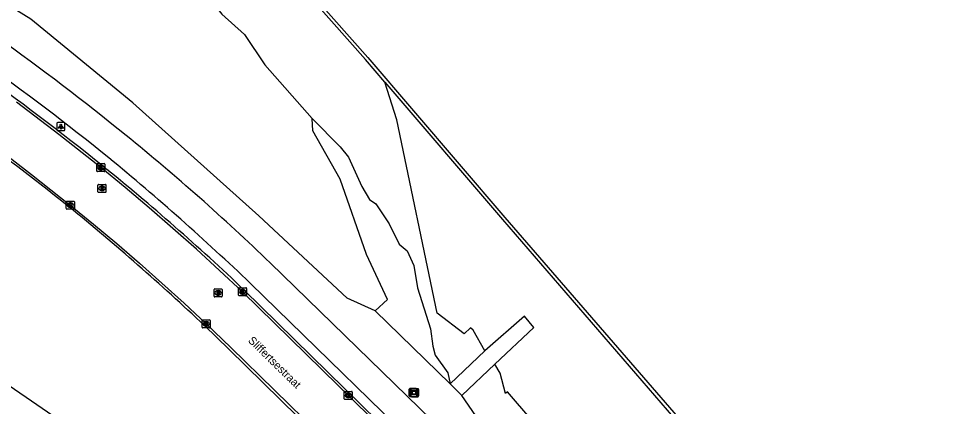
# Model space of a CAD drawing. Extents: x 155018 to 156648, y 383980 to 385733.
# Drawn here: x 156350 to 156467.4, y 384913.1 to 384961.4 of the extents above; entities that cross this region are included whole.
import ezdxf

# ---------------------------------------------------------------- set-up
doc = ezdxf.new("R2010")
doc.units = 0
for name, color, linetype in [('IMGEO_Berm_groen', 7, 'Continuous'), ('IMGEO_Fietspad_gesloten', 7, 'Continuous'), ('IMGEO_Gemengd_bos', 7, 'Continuous'), ('IMGEO_Grasland_overig', 7, 'Continuous'), ('IMGEO_Kademuur', 7, 'Continuous'), ('IMGEO_Kolk', 7, 'Continuous'), ('IMGEO_Lichtpunt', 7, 'Continuous'), ('IMGEO_Openbare_ruimte_label', 7, 'Continuous'), ('IMGEO_Rijbaan_lokaal_gesloten', 7, 'Continuous'), ('IMGEO_Rioolput', 7, 'Continuous'), ('IMGEO_Verklikker', 7, 'Continuous')]:
    doc.layers.add(name, color=color, linetype=linetype)

msp = doc.modelspace()

# ---------------------------------------------------------------- linework, layer by layer
at = {"layer": 'IMGEO_Berm_groen'}
for points in [[(156394.45, 384924.97), (156390.98, 384926.54), (156379.94, 384936.83), (156364.19, 384950.94), (156351.47, 384961.36), (156330.37, 384974.44), (156316, 384982.95), (156292.42, 385003.08)], [(156337.69, 384925.46), (156345.28, 384918.03), (156368.83, 384901.89), (156404.73, 384880.25), (156420.16, 384869.66), (156444.99, 384849.41), (156446.78, 384851.04)], [(156403.84, 384915.85), (156394.45, 384924.97)], [(156405.29, 384914.39), (156403.84, 384915.85)], [(156414.69, 384905.82), (156413.97, 384905.28), (156412.5, 384904.95), (156411.85, 384905.08), (156411.58, 384905.59), (156411.01, 384908.8), (156410.65, 384909.37), (156408.88, 384910.08), (156407.05, 384911.85), (156405.29, 384914.39)]]:
    msp.add_lwpolyline(points, dxfattribs=at)
at = {"layer": 'IMGEO_Fietspad_gesloten'}
for points in [[(156381.37, 384930.95), (156406.22, 384906.79), (156430.16, 384883.21), (156451.16, 384862.67), (156457.4, 384856.18), (156468.44, 384844.79), (156474.42, 384838.2), (156491.39, 384818.69), (156500, 384808.43), (156505.2, 384802.15), (156514.33, 384791.11)], [(156378.91, 384928.39), (156403.57, 384904.35), (156427.55, 384880.72), (156450.16, 384858.67)]]:
    msp.add_lwpolyline(points, dxfattribs=at)
for centre, radius, start, end in [((156155.05, 384689.99), 330.72, 50.9598, 57.9655), ((156152.36, 384685.69), 332.22, 51.0539, 57.9796), ((156176.54, 384717.17), 296.08, 46.2256, 50.8757), ((156154.09, 384692.29), 326.02, 46.4025, 50.5613)]:
    msp.add_arc(centre, radius, start, end, dxfattribs=at)
at = {"layer": 'IMGEO_Gemengd_bos'}
for points in [[(156349.24, 384991.33), (156355.86, 384983.23), (156364.32, 384973.49), (156368.71, 384969.49), (156371.93, 384966.21), (156375.3, 384962.01), (156378.13, 384959.45), (156380.7, 384955.69), (156386.62, 384948.98)], [(156408.16, 384919.97), (156406.71, 384922.54), (156406.39, 384922.83), (156405.6, 384922.1), (156402.22, 384924.67), (156397.16, 384948.82), (156395.68, 384953.51)], [(156386.62, 384948.98), (156390.08, 384945.45), (156391.14, 384944.15), (156392.79, 384940.5), (156393.78, 384938.86), (156394.55, 384938.31), (156396.2, 384935.84), (156397.48, 384933.29), (156398.46, 384932.45), (156399.31, 384930.64), (156399.76, 384927.85), (156401.37, 384922.72), (156401.65, 384920.57), (156401.95, 384919.43), (156403.55, 384917.24), (156403.84, 384915.85)], [(156394.45, 384924.97), (156396.02, 384926.37), (156393.38, 384931.99), (156390.08, 384941.42), (156386.69, 384947.45), (156386.62, 384948.98)], [(156409.42, 384918.3), (156414.29, 384922.9), (156413.1, 384924.29), (156408.16, 384919.97)], [(156403.84, 384915.85), (156408.16, 384919.97)], [(156417.08, 384907.77), (156410.99, 384914.86), (156410.76, 384914.65), (156410.09, 384917.18), (156409.42, 384918.3)]]:
    msp.add_lwpolyline(points, dxfattribs=at)
at = {"layer": 'IMGEO_Grasland_overig'}
msp.add_lwpolyline([(156409.42, 384918.3), (156405.29, 384914.39)], dxfattribs=at)
at = {"layer": 'IMGEO_Kademuur'}
for points in [[(156327.82, 385031.2), (156326.99, 385032.1), (156326.99, 385032.28), (156327.35, 385032.57), (156345.09, 385012.26), (156359, 384996.04), (156374.62, 384977.98), (156393.55, 384956.6), (156410.68, 384936.61), (156432.83, 384911.03), (156453.05, 384887.8), (156471.9, 384865.68), (156491.75, 384842.13), (156512.92, 384817.83), (156526.6, 384802.2), (156526.27, 384801.88), (156526.06, 384801.91), (156525.37, 384802.68)], [(156395.68, 384953.51), (156393.25, 384956.34), (156374.32, 384977.72), (156358.7, 384995.78), (156344.78, 385012), (156330.47, 385028.35), (156329.76, 385029.12)], [(156395.68, 384953.51), (156410.37, 384936.35), (156432.53, 384910.76), (156452.75, 384887.54), (156462.15, 384876.5)]]:
    msp.add_lwpolyline(points, dxfattribs=at)
at = {"layer": 'IMGEO_Kolk'}
for p, q in [((156359.72, 384942.42), (156359.72, 384943.28)), ((156359.79, 384943.35), (156360.64, 384943.35)), ((156360.2, 384943.13), (156360.23, 384943.13)), ((156360.23, 384942.57), (156360.2, 384942.57)), ((156360.72, 384943.28), (156360.72, 384942.42)), ((156360.64, 384942.35), (156359.79, 384942.35)), ((156355.9, 384937.73), (156355.9, 384938.58)), ((156355.98, 384938.66), (156356.83, 384938.66)), ((156356.39, 384938.44), (156356.42, 384938.44)), ((156356.41, 384937.88), (156356.39, 384937.88)), ((156356.91, 384938.58), (156356.91, 384937.73)), ((156356.83, 384937.66), (156355.98, 384937.66)), ((156377.41, 384926.92), (156377.41, 384927.77)), ((156377.48, 384927.84), (156378.34, 384927.84)), ((156377.9, 384927.62), (156377.92, 384927.62)), ((156378.41, 384927.77), (156378.41, 384926.92)), ((156378.34, 384926.84), (156377.48, 384926.84)), ((156377.92, 384927.06), (156377.9, 384927.06)), ((156372.86, 384922.91), (156372.86, 384923.77)), ((156372.94, 384923.84), (156373.79, 384923.84)), ((156373.86, 384923.77), (156373.86, 384922.91)), ((156373.79, 384922.84), (156372.94, 384922.84)), ((156373.35, 384923.62), (156373.38, 384923.62)), ((156373.37, 384923.06), (156373.35, 384923.06)), ((156390.61, 384913.99), (156390.61, 384914.84)), ((156390.68, 384914.92), (156391.54, 384914.92)), ((156391.1, 384914.7), (156391.12, 384914.7)), ((156391.61, 384914.84), (156391.61, 384913.99)), ((156391.54, 384913.92), (156390.68, 384913.92)), ((156391.12, 384914.14), (156391.09, 384914.14))]:
    msp.add_line(p, q, dxfattribs=at)
for points in [[(156359.72, 384942.42), (156359.72, 384943.28)], [(156359.79, 384943.35), (156360.64, 384943.35)], [(156360.04, 384943.05), (156360.16, 384943.05), (156360.16, 384942.9), (156360.29, 384943.05), (156360.45, 384943.05), (156360.31, 384942.9), (156360.46, 384942.65), (156360.31, 384942.65), (156360.22, 384942.81), (156360.16, 384942.75), (156360.16, 384942.65), (156360.04, 384942.65), (156360.04, 384943.05)], [(156360.72, 384943.28), (156360.72, 384942.42)], [(156360.64, 384942.35), (156359.79, 384942.35)], [(156355.9, 384937.73), (156355.9, 384938.58)], [(156355.98, 384938.66), (156356.83, 384938.66)], [(156356.22, 384938.36), (156356.35, 384938.36), (156356.35, 384938.21), (156356.48, 384938.36), (156356.64, 384938.36), (156356.5, 384938.21), (156356.65, 384937.96), (156356.5, 384937.96), (156356.41, 384938.12), (156356.35, 384938.06), (156356.35, 384937.96), (156356.22, 384937.96), (156356.22, 384938.36)], [(156356.91, 384938.58), (156356.91, 384937.73)], [(156356.83, 384937.66), (156355.98, 384937.66)], [(156377.41, 384926.92), (156377.41, 384927.77)], [(156377.48, 384927.84), (156378.34, 384927.84)], [(156377.73, 384927.54), (156377.85, 384927.54), (156377.85, 384927.39), (156377.98, 384927.54), (156378.15, 384927.54), (156378, 384927.39), (156378.15, 384927.14), (156378, 384927.14), (156377.92, 384927.31), (156377.85, 384927.24), (156377.85, 384927.14), (156377.73, 384927.14), (156377.73, 384927.54)], [(156378.41, 384927.77), (156378.41, 384926.92)], [(156378.34, 384926.84), (156377.48, 384926.84)], [(156372.86, 384922.91), (156372.86, 384923.77)], [(156372.94, 384923.84), (156373.79, 384923.84)], [(156373.86, 384923.77), (156373.86, 384922.91)], [(156373.79, 384922.84), (156372.94, 384922.84)], [(156373.18, 384923.54), (156373.31, 384923.54), (156373.31, 384923.39), (156373.44, 384923.54), (156373.6, 384923.54), (156373.45, 384923.39), (156373.61, 384923.14), (156373.45, 384923.14), (156373.37, 384923.31), (156373.31, 384923.24), (156373.31, 384923.14), (156373.18, 384923.14), (156373.18, 384923.54)], [(156390.61, 384913.99), (156390.61, 384914.84)], [(156390.68, 384914.92), (156391.54, 384914.92)], [(156390.93, 384914.62), (156391.05, 384914.62), (156391.05, 384914.47), (156391.18, 384914.62), (156391.35, 384914.62), (156391.2, 384914.47), (156391.35, 384914.22), (156391.2, 384914.22), (156391.12, 384914.38), (156391.05, 384914.31), (156391.05, 384914.22), (156390.93, 384914.22), (156390.93, 384914.62)], [(156391.61, 384914.84), (156391.61, 384913.99)], [(156391.54, 384913.92), (156390.68, 384913.92)]]:
    msp.add_lwpolyline(points, dxfattribs=at)
for centre, start, end in [((156359.79, 384943.27), 91.552, 178.448), ((156359.79, 384943.27), 91.552, 178.448), ((156360.64, 384943.27), 1.552, 88.448), ((156360.64, 384943.27), 1.552, 88.448), ((156359.79, 384942.42), 181.552, 268.448), ((156359.79, 384942.42), 181.552, 268.448), ((156360.64, 384942.42), 271.552, 358.448), ((156360.64, 384942.42), 271.552, 358.448), ((156355.98, 384938.58), 91.552, 178.448), ((156355.98, 384938.58), 91.552, 178.448), ((156356.83, 384938.58), 1.552, 88.448), ((156356.83, 384938.58), 1.552, 88.448), ((156355.98, 384937.73), 181.552, 268.448), ((156355.98, 384937.73), 181.552, 268.448), ((156356.83, 384937.73), 271.552, 358.448), ((156356.83, 384937.73), 271.552, 358.448), ((156377.49, 384927.77), 91.552, 178.448), ((156377.49, 384927.77), 91.552, 178.448), ((156378.33, 384927.77), 1.552, 88.448), ((156378.33, 384927.77), 1.552, 88.448), ((156377.49, 384926.92), 181.552, 268.448), ((156377.49, 384926.92), 181.552, 268.448), ((156378.33, 384926.92), 271.552, 358.448), ((156378.33, 384926.92), 271.552, 358.448), ((156372.94, 384923.77), 91.552, 178.448), ((156372.94, 384923.77), 91.552, 178.448), ((156373.79, 384923.77), 1.552, 88.448), ((156373.79, 384923.77), 1.552, 88.448), ((156372.94, 384922.92), 181.552, 268.448), ((156372.94, 384922.92), 181.552, 268.448), ((156373.79, 384922.92), 271.552, 358.448), ((156373.79, 384922.92), 271.552, 358.448), ((156390.68, 384914.84), 91.552, 178.448), ((156390.68, 384914.84), 91.552, 178.448), ((156391.53, 384914.84), 1.552, 88.448), ((156391.53, 384914.84), 1.552, 88.448), ((156390.68, 384913.99), 181.552, 268.448), ((156390.68, 384913.99), 181.552, 268.448), ((156391.53, 384913.99), 271.552, 358.448), ((156391.53, 384913.99), 271.552, 358.448)]:
    msp.add_arc(centre, 0.0765, start, end, dxfattribs=at)
for centre, major_axis, ratio, start_param, end_param in [((156360.2, 384942.85), (-0.387, 0.002), 0.722429, 4.712389, 7.853982), ((156360.23, 384942.85), (-0.39, 0.002), 0.717154, 1.570796, 4.712389), ((156356.39, 384938.16), (-0.387, 0.002), 0.722429, 4.712389, 7.853982), ((156356.42, 384938.16), (-0.39, 0.002), 0.717154, 1.570796, 4.712389), ((156377.9, 384927.34), (-0.387, 0.002), 0.722429, 4.712389, 7.853982), ((156377.92, 384927.34), (-0.39, 0.002), 0.717154, 1.570796, 4.712389), ((156373.35, 384923.34), (-0.387, 0.002), 0.722429, 4.712389, 7.853982), ((156373.37, 384923.34), (-0.39, 0.002), 0.717154, 1.570796, 4.712389), ((156391.1, 384914.42), (-0.387, 0.002), 0.722429, 4.712389, 7.853982), ((156391.12, 384914.42), (-0.39, 0.002), 0.717154, 1.570796, 4.712389)]:
    msp.add_ellipse(centre, major_axis=major_axis, ratio=ratio, start_param=start_param, end_param=end_param, dxfattribs=at)
at = {"layer": 'IMGEO_Lichtpunt'}
for p, q in [((156355.62, 384948.46), (156354.82, 384948.46)), ((156355.62, 384948.46), (156354.82, 384948.46)), ((156354.72, 384948.37), (156354.72, 384947.56)), ((156354.72, 384948.37), (156354.72, 384947.56)), ((156354.82, 384947.46), (156355.62, 384947.46)), ((156354.82, 384947.46), (156355.62, 384947.46)), ((156355.72, 384947.56), (156355.72, 384948.37)), ((156355.72, 384947.56), (156355.72, 384948.37))]:
    msp.add_line(p, q, dxfattribs=at)
for points in [[(156355.1, 384948.03), (156355.13, 384948), (156354.95, 384947.74), (156354.91, 384947.77), (156355.1, 384948.03)], [(156355.2, 384947.98), (156355.25, 384947.98), (156355.25, 384947.66), (156355.2, 384947.66), (156355.2, 384947.98)], [(156355.31, 384948), (156355.35, 384948.03), (156355.53, 384947.77), (156355.49, 384947.74), (156355.31, 384948)]]:
    msp.add_lwpolyline(points, dxfattribs=at)
msp.add_circle((156355.22, 384948.16), 0.0994, dxfattribs=at)
for centre, start, end in [((156354.82, 384948.37), 90, 180), ((156354.82, 384948.37), 90, 180), ((156355.62, 384948.37), 0, 90), ((156355.62, 384948.37), 0, 90), ((156354.82, 384947.56), 180, 270), ((156354.82, 384947.56), 180, 270), ((156355.62, 384947.56), 270, 0), ((156355.62, 384947.56), 270, 360)]:
    msp.add_arc(centre, 0.0946, start, end, dxfattribs=at)
at = {"layer": 'IMGEO_Rijbaan_lokaal_gesloten'}
for points in [[(156480.23, 384823.97), (156476.24, 384828.64), (156471.89, 384833.69), (156467.45, 384838.66), (156462.94, 384843.56), (156458.34, 384848.38), (156453.67, 384853.13), (156448.92, 384857.8), (156434.27, 384872.12), (156419.65, 384886.46), (156405.73, 384900.1), (156377.91, 384927.34), (156375.04, 384930.02), (156372.14, 384932.65), (156369.2, 384935.26), (156366.24, 384937.82), (156363.24, 384940.35), (156360.21, 384942.85), (156354.98, 384946.98), (156349.67, 384951.02)], [(156346.67, 384945.73), (156351.57, 384941.99), (156356.4, 384938.16), (156359.31, 384935.79), (156362.19, 384933.37), (156365.03, 384930.92), (156367.84, 384928.43), (156370.62, 384925.91), (156373.36, 384923.34), (156376.44, 384920.41), (156387.34, 384909.75), (156401.98, 384895.37), (156415.89, 384881.77), (156431.23, 384866.7), (156445.15, 384853.07), (156449.65, 384848.62), (156454.08, 384844.1), (156458.44, 384839.51), (156462.74, 384834.86), (156466.96, 384830.15), (156471.12, 384825.38), (156475.52, 384820.2)], [(156449.11, 384857.99), (156378.12, 384927.56)], [(156373.15, 384923.13), (156376.19, 384920.19), (156444.92, 384852.85), (156446.78, 384851.04)]]:
    msp.add_lwpolyline(points, dxfattribs=at)
for centre, radius, start, end in [((156118.28, 384640.4), 387.61, 51.3434, 57.2603), ((156123.07, 384646.73), 373.05, 51.3168, 56.9955), ((156172.66, 384711.02), 298.5, 46.5052, 51.0273), ((156157.71, 384694.07), 314.46, 46.7561, 50.8524)]:
    msp.add_arc(centre, radius, start, end, dxfattribs=at)
at = {"layer": 'IMGEO_Rioolput'}
for p, q in [((156359.85, 384939.82), (156359.85, 384940.67)), ((156359.93, 384940.75), (156360.78, 384940.75)), ((156360.34, 384940.53), (156360.37, 384940.53)), ((156360.85, 384940.67), (156360.85, 384939.82)), ((156360.78, 384939.75), (156359.93, 384939.75)), ((156360.36, 384939.97), (156360.34, 384939.97)), ((156374.35, 384926.79), (156374.35, 384927.64)), ((156374.43, 384927.71), (156375.28, 384927.71)), ((156374.84, 384927.49), (156374.86, 384927.49)), ((156375.35, 384927.64), (156375.35, 384926.79)), ((156375.28, 384926.71), (156374.43, 384926.71)), ((156374.86, 384926.93), (156374.84, 384926.93))]:
    msp.add_line(p, q, dxfattribs=at)
for points in [[(156359.85, 384939.82), (156359.85, 384940.67)], [(156359.93, 384940.75), (156360.78, 384940.75)], [(156360.44, 384940.44), (156360.19, 384940.45), (156360.19, 384940.05)], [(156360.19, 384940.05), (156360.31, 384940.05), (156360.31, 384940.21), (156360.33, 384940.21)], [(156360.37, 384940.37), (156360.31, 384940.37), (156360.31, 384940.28)], [(156360.31, 384940.28), (156360.37, 384940.28)], [(156360.85, 384940.67), (156360.85, 384939.82)], [(156360.78, 384939.75), (156359.93, 384939.75)], [(156360.37, 384940.18), (156360.44, 384940.05), (156360.58, 384940.05), (156360.52, 384940.17)], [(156374.35, 384926.79), (156374.35, 384927.64)], [(156374.43, 384927.71), (156375.28, 384927.71)], [(156374.94, 384927.41), (156374.69, 384927.41), (156374.69, 384927.01)], [(156374.87, 384927.33), (156374.81, 384927.33), (156374.81, 384927.25)], [(156375.35, 384927.64), (156375.35, 384926.79)], [(156375.28, 384926.71), (156374.43, 384926.71)], [(156374.69, 384927.01), (156374.81, 384927.01), (156374.81, 384927.18), (156374.82, 384927.18)], [(156374.81, 384927.25), (156374.86, 384927.25)], [(156374.87, 384927.15), (156374.94, 384927.01), (156375.08, 384927.01), (156375.02, 384927.14)]]:
    msp.add_lwpolyline(points, dxfattribs=at)
for centre, radius, start, end in [((156359.93, 384940.67), 0.0765, 91.552, 178.448), ((156359.93, 384940.67), 0.0765, 91.552, 178.448), ((156360.32, 384940.16), 0.0533, 26.0293, 88.6989), ((156360.37, 384940.27), 0.0964, 77.0061, 93.1865), ((156360.35, 384940.47), 0.19, 274.7715, 282.9687), ((156360.39, 384940.33), 0.0378, 276.6634, 79.6772), ((156360.44, 384940.33), 0.109, 350.3612, 89.416), ((156360.44, 384940.33), 0.112, 277.5842, 350.9817), ((156360.42, 384940.12), 0.108, 29.5134, 73.7905), ((156360.78, 384940.67), 0.0765, 1.552, 88.448), ((156360.78, 384940.67), 0.0765, 1.552, 88.448), ((156359.93, 384939.82), 0.0765, 181.552, 268.448), ((156359.93, 384939.82), 0.0765, 181.552, 268.448), ((156360.78, 384939.82), 0.0765, 271.552, 358.448), ((156360.78, 384939.82), 0.0765, 271.552, 358.448), ((156374.43, 384927.64), 0.0765, 91.552, 178.448), ((156374.43, 384927.64), 0.0765, 91.552, 178.448), ((156374.87, 384927.24), 0.0964, 77.0061, 93.1865), ((156374.89, 384927.29), 0.0378, 276.6634, 79.6772), ((156374.94, 384927.3), 0.109, 350.3612, 89.416), ((156374.94, 384927.3), 0.112, 277.5842, 350.9817), ((156375.28, 384927.64), 0.0765, 1.552, 88.448), ((156375.28, 384927.64), 0.0765, 1.552, 88.448), ((156374.43, 384926.79), 0.0765, 181.552, 268.448), ((156374.43, 384926.79), 0.0765, 181.552, 268.448), ((156374.82, 384927.12), 0.0533, 26.0293, 88.6989), ((156374.85, 384927.44), 0.19, 274.7715, 282.9687), ((156374.92, 384927.09), 0.108, 29.5134, 73.7905), ((156375.28, 384926.79), 0.0765, 271.552, 358.448), ((156375.28, 384926.79), 0.0765, 271.552, 358.448)]:
    msp.add_arc(centre, radius, start, end, dxfattribs=at)
for centre, major_axis, ratio, start_param, end_param in [((156360.34, 384940.25), (-0.387, 0.002), 0.722429, 4.712389, 7.853982), ((156360.36, 384940.25), (-0.39, 0.002), 0.717154, 1.570796, 4.712389), ((156374.84, 384927.21), (-0.387, 0.002), 0.722429, 4.712389, 7.853982), ((156374.86, 384927.21), (-0.39, 0.002), 0.717154, 1.570796, 4.712389)]:
    msp.add_ellipse(centre, major_axis=major_axis, ratio=ratio, start_param=start_param, end_param=end_param, dxfattribs=at)
at = {"layer": 'IMGEO_Verklikker'}
for p, q in [((156398.71, 384914.38), (156398.71, 384915.18)), ((156398.71, 384915.18), (156398.71, 384914.38)), ((156398.81, 384915.28), (156399.59, 384915.28)), ((156399.59, 384915.28), (156398.81, 384915.28)), ((156398.92, 384914.35), (156398.92, 384915.15)), ((156398.92, 384915.15), (156398.92, 384914.35)), ((156399.02, 384915.25), (156399.8, 384915.25)), ((156399.8, 384915.25), (156399.02, 384915.25)), ((156399.69, 384915.18), (156399.69, 384914.38)), ((156399.69, 384914.38), (156399.69, 384915.18)), ((156399.9, 384915.15), (156399.9, 384914.35)), ((156399.9, 384914.35), (156399.9, 384915.15)), ((156399.59, 384914.28), (156398.81, 384914.28)), ((156398.81, 384914.28), (156399.59, 384914.28)), ((156399.8, 384914.25), (156399.02, 384914.25)), ((156399.02, 384914.25), (156399.8, 384914.25))]:
    msp.add_line(p, q, dxfattribs=at)
for points in [[(156398.81, 384915.01), (156399.59, 384915.01), (156399.59, 384914.55), (156398.81, 384914.55), (156398.81, 384915.01)], [(156398.87, 384914.95), (156398.87, 384914.61), (156399.53, 384914.61), (156399.53, 384914.95), (156398.87, 384914.95)], [(156399.02, 384914.98), (156399.8, 384914.98), (156399.8, 384914.52), (156399.02, 384914.52), (156399.02, 384914.98)], [(156399.08, 384914.92), (156399.08, 384914.58), (156399.74, 384914.58), (156399.74, 384914.92), (156399.08, 384914.92)]]:
    msp.add_lwpolyline(points, dxfattribs=at)
for centre, start, end in [((156398.81, 384915.18), 90, 180), ((156398.81, 384915.18), 90, 180), ((156398.81, 384914.38), 180, 270), ((156398.81, 384914.38), 180, 270), ((156399.02, 384915.15), 90, 180), ((156399.02, 384915.15), 90, 180), ((156399.59, 384915.18), 0, 90), ((156399.59, 384915.18), 360, 90), ((156399.59, 384914.38), 270, 0), ((156399.59, 384914.38), 270, 0), ((156399.8, 384915.15), 0, 90), ((156399.8, 384915.15), 360, 90), ((156399.02, 384914.35), 180, 270), ((156399.02, 384914.35), 180, 270), ((156399.8, 384914.35), 270, 0), ((156399.8, 384914.35), 270, 0)]:
    msp.add_arc(centre, 0.1, start, end, dxfattribs=at)

# ---------------------------------------------------------------- texts
at = {"layer": 'IMGEO_Openbare_ruimte_label'}
msp.add_text('Sliffertsestraat', height=1, rotation=315.5673, dxfattribs=at).set_placement((156378.52, 384921.18))

doc.saveas('drawing.dxf')
